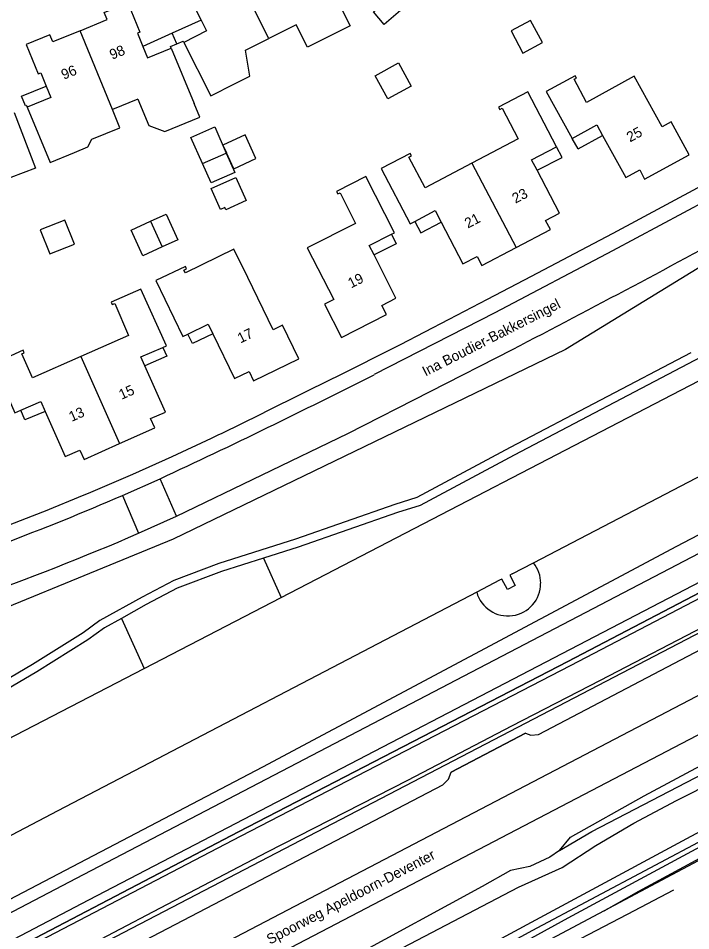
# Model space of a CAD drawing. Extents: x 194485 to 197793, y 468269 to 470822.
# Drawn here: x 196622.1 to 196701.1, y 469582.9 to 469690.1 of the extents above; entities that cross this region are included whole.
import ezdxf

# ---------------------------------------------------------------- set-up
doc = ezdxf.new("R2010")
doc.units = 0
for name, color, linetype in [('BGT begrenzing kruinlijn', 7, 'Continuous'), ('BGT grensvlak begroeid terreindeel', 7, 'Continuous'), ('BGT grensvlak begroeid terreindeel LR', 7, 'Continuous'), ('BGT grensvlak gebouwinstallatie plus 1', 7, 'Continuous'), ('BGT grensvlak ondersteunend waterdeel LR', 7, 'Continuous'), ('BGT grensvlak overig bouwwerk uitbreiding populatie', 7, 'Continuous'), ('BGT grensvlak pand op maaiveld', 7, 'Continuous'), ('BGT grensvlak pand op maaiveld LR', 7, 'Continuous'), ('BGT grensvlak waterdeel', 7, 'Continuous'), ('BGT grensvlak wegdeel', 7, 'Continuous'), ('BGT lijnelement scheiding geluidsscherm', 7, 'Continuous'), ('BGT lijnelement scheiding hek', 7, 'Continuous'), ('BGT lijnelement scheiding muur', 7, 'Continuous'), ('BGT lijnelement spoor trein', 7, 'Continuous'), ('BGT tekst huisnummerreeks', 7, 'Continuous'), ('BGT tekst openbare ruimte label spoorbaan', 7, 'Continuous'), ('BGT tekst openbare ruimte label weg', 7, 'Continuous')]:
    doc.layers.add(name, color=color, linetype=linetype)

msp = doc.modelspace()

# ---------------------------------------------------------------- linework, layer by layer
at = {"layer": 'BGT begrenzing kruinlijn'}
for p, q in [((196705.13, 469619.93), (196690.49, 469612.31)), ((196690.49, 469612.31), (196680.04, 469606.94)), ((196680.04, 469606.94), (196667.84, 469600.57)), ((196667.84, 469600.57), (196651.34, 469592.12)), ((196651.34, 469592.12), (196637.95, 469585.14)), ((196637.95, 469585.14), (196630.18, 469581.04))]:
    msp.add_line(p, q, dxfattribs=at)
msp.add_lwpolyline([(196741.12, 469685.08), (196739.41, 469683.67), (196686.39, 469651.2), (196640.31, 469628.91), (196610.29, 469616.6), (196598.68, 469612.76), (196552.08, 469602.7), (196550.46, 469600.93)], dxfattribs=at)
at = {"layer": 'BGT grensvlak begroeid terreindeel'}
for points in [[(196644.51, 469562.73), (196650.33, 469566.61), (196655.06, 469569.44), (196659.53, 469571.68), (196674.85, 469579.82), (196701.16, 469594), (196743.11, 469616.34), (196784.41, 469638.64), (196866.69, 469681.95), (196872.49, 469684.74), (196886.79, 469692.39), (196935.64, 469717.59), (196950.53, 469725.6)], [(196607.55, 469580.19), (196612.74, 469582.24), (196650.84, 469602.18), (196699.47, 469628.08), (196729.8, 469643.97)], [(196643.12, 469561.81), (196643.59, 469561.11), (196644.46, 469560.27), (196646.31, 469561.32), (196655.4, 469566.52), (196676.77, 469577.72), (196763.01, 469623.59), (196801.77, 469643.84)]]:
    msp.add_lwpolyline(points, dxfattribs=at)
at = {"layer": 'BGT grensvlak begroeid terreindeel LR'}
for points in [[(196979.96, 469766.96), (196891.69, 469721.01), (196784.41, 469664.88), (196686.95, 469614.02), (196648.25, 469594.01), (196597.37, 469567.5), (196587.25, 469562.48), (196560.75, 469548.26), (196554.96, 469545.25), (196546.03, 469540.41), (196545.37, 469539.49), (196545.13, 469538.6)], [(196952.88, 469753.81), (196891.39, 469721.58), (196686.68, 469614.54), (196647.98, 469594.53), (196596.05, 469567.4), (196579.58, 469558.98), (196563.9, 469550.77), (196546.02, 469541.67), (196543.88, 469539.73), (196540.21, 469538.01), (196538.11, 469537.36), (196537.21, 469536.88), (196537.3, 469536.79)], [(196685.71, 469592.33), (196689.49, 469594.56), (196717.77, 469609.25), (196731.43, 469616.51), (196740.37, 469621.12), (196742.49, 469621.97), (196745.03, 469622.85)], [(196588.53, 469540.39), (196601.75, 469546.56), (196618.26, 469555.04), (196620.34, 469555.73), (196622.71, 469557.01), (196624.76, 469558.24), (196631.39, 469561.73), (196657.06, 469575.58), (196680.89, 469588.04), (196686, 469590.33), (196689.97, 469592.92), (196694.43, 469595.56), (196699.43, 469598.2), (196741.55, 469619.42)]]:
    msp.add_lwpolyline(points, dxfattribs=at)
at = {"layer": 'BGT grensvlak gebouwinstallatie plus 1'}
for p, q in [((196643.58, 469689.89), (196640.17, 469688.35)), ((196640.17, 469688.35), (196636.74, 469686.81)), ((196640.74, 469687.11), (196640.17, 469688.35)), ((196640.75, 469687.11), (196641.46, 469687.43)), ((196641.55, 469687.27), (196641.46, 469687.43)), ((196640, 469686.78), (196640.74, 469687.11)), ((196640.07, 469686.62), (196640, 469686.78)), ((196640.74, 469687.11), (196640.75, 469687.11)), ((196622.49, 469680.98), (196625.38, 469682.14)), ((196622.96, 469679.81), (196622.49, 469680.98)), ((196623.06, 469679.85), (196622.96, 469679.81)), ((196623.06, 469679.85), (196623.14, 469679.66)), ((196687.88, 469674.76), (196687.2, 469675.98)), ((196687.88, 469674.76), (196690.76, 469676.36)), ((196686, 469673.77), (196685.36, 469675.02)), ((196683.07, 469672.25), (196686, 469673.77)), ((196644.76, 469670.12), (196647.65, 469671.42)), ((196647.65, 469671.42), (196648.88, 469668.69)), ((196645.87, 469667.65), (196644.76, 469670.12)), ((196648.88, 469668.69), (196646.47, 469667.61)), ((196637.62, 469666.26), (196639.46, 469667.1)), ((196639.46, 469667.1), (196640.84, 469664.08)), ((196646.36, 469667.87), (196645.87, 469667.65)), ((196646.47, 469667.61), (196646.36, 469667.87)), ((196640.84, 469664.08), (196639, 469663.24)), ((196665.95, 469664.73), (196666.49, 469663.62)), ((196666.49, 469663.62), (196663.9, 469662.3)), ((196642.58, 469651.89), (196642.04, 469653.01)), ((196644.97, 469653.04), (196642.58, 469651.89)), ((196639.08, 469651.45), (196639.54, 469650.4)), ((196639.54, 469650.4), (196636.97, 469649.27)), ((196622.89, 469642.92), (196622.4, 469644.05)), ((196625.26, 469643.93), (196622.89, 469642.92))]:
    msp.add_line(p, q, dxfattribs=at)
for points in [[(196643.75, 469673.04), (196642.39, 469676.09), (196645.18, 469677.34), (196646.54, 469674.28)], [(196668.69, 469666.25), (196669.41, 469664.9), (196671.78, 469666.15)]]:
    msp.add_lwpolyline(points, dxfattribs=at)
at = {"layer": 'BGT grensvlak ondersteunend waterdeel LR'}
for p, q in [((196650.93, 469626.68), (196652.98, 469622.07)), ((196634.21, 469619.6), (196636.9, 469613.73))]:
    msp.add_line(p, q, dxfattribs=at)
for centre, radius, start, end in [((196679.67, 469623.73), 3.82, 359.9157, 39.0787), ((196679.65, 469623.72), 3.83, 195.7368, 359.9982)]:
    msp.add_arc(centre, radius, start, end, dxfattribs=at)
at = {"layer": 'BGT grensvlak overig bouwwerk uitbreiding populatie'}
for p, q in [((196664.02, 469683.36), (196666.78, 469684.88)), ((196666.78, 469684.88), (196668.28, 469682.15)), ((196665.52, 469680.63), (196664.02, 469683.36)), ((196668.28, 469682.15), (196665.52, 469680.63)), ((196648.77, 469676.41), (196646.14, 469675.22)), ((196650.03, 469673.62), (196648.77, 469676.41)), ((196646.14, 469675.22), (196646.56, 469674.29)), ((196647.41, 469672.43), (196646.56, 469674.29)), ((196647.41, 469672.43), (196650.03, 469673.62)), ((196627.57, 469666.4), (196624.69, 469665.25)), ((196628.7, 469663.57), (196627.57, 469666.4)), ((196624.69, 469665.25), (196625.82, 469662.42)), ((196625.82, 469662.42), (196628.7, 469663.57))]:
    msp.add_line(p, q, dxfattribs=at)
msp.add_lwpolyline([(196683.69, 469687.26), (196682.29, 469689.86), (196680, 469688.63), (196681.4, 469686.03), (196683.69, 469687.26)], dxfattribs=at)
at = {"layer": 'BGT grensvlak pand op maaiveld'}
for p, q in [((196648.79, 469686.35), (196651.55, 469687.74)), ((196640.07, 469686.62), (196642.77, 469680.12)), ((196636.16, 469680.61), (196633.18, 469679.39)), ((196643.75, 469673.04), (196646.54, 469674.28)), ((196635.35, 469665.22), (196637.62, 469666.26)), ((196637.62, 469666.26), (196639, 469663.24)), ((196636.73, 469662.2), (196635.35, 469665.22)), ((196663.33, 469663.42), (196665.95, 469664.73)), ((196639, 469663.24), (196636.73, 469662.2)), ((196663.9, 469662.3), (196663.33, 469663.42))]:
    msp.add_line(p, q, dxfattribs=at)
for points in [[(196647.05, 469696.7), (196643.98, 469695.15), (196643.57, 469695.94), (196640.88, 469694.6), (196642.57, 469691.29), (196642.8, 469691.43), (196643.58, 469689.89)], [(196657.91, 469695.52), (196661.08, 469689.23), (196656.09, 469686.7), (196654.76, 469689.35), (196651.55, 469687.74)], [(196667.28, 469693.51), (196668.39, 469692.22), (196665.09, 469689.37), (196663.82, 469690.86), (196664.72, 469691.63)], [(196629.36, 469688.65), (196632.55, 469689.97), (196632.21, 469690.8), (196634.99, 469691.94), (196636.37, 469688.48), (196636.1, 469688.37), (196636.74, 469686.81)], [(196643.58, 469689.89), (196644.22, 469688.62), (196641.55, 469687.27)], [(196629.36, 469688.65), (196626.17, 469687.33), (196625.81, 469688.17), (196623.04, 469687.02), (196624.45, 469683.59), (196624.74, 469683.72), (196625.38, 469682.14)], [(196636.74, 469686.81), (196637.29, 469685.48), (196640.07, 469686.62)], [(196641.55, 469687.27), (196644.74, 469681), (196647.51, 469682.4)], [(196647.51, 469682.4), (196649.32, 469683.32), (196648.79, 469686.35)], [(196690.76, 469676.36), (196693.49, 469671.39), (196695.14, 469672.29), (196695.7, 469671.22), (196700.92, 469674.08), (196698.8, 469677.94), (196697.74, 469677.36), (196694.46, 469683.31), (196688.87, 469680.23), (196687.4, 469682.94), (196687.68, 469683.09), (196687.53, 469683.37), (196684.13, 469681.53), (196687.2, 469675.98)], [(196625.38, 469682.14), (196625.93, 469680.81), (196623.14, 469679.66)], [(196685.36, 469675.02), (196681.97, 469681.48), (196678.52, 469679.68), (196678.67, 469679.4), (196678.96, 469679.55), (196680.85, 469675.95), (196675.4, 469673.09)], [(196636.16, 469680.61), (196637.43, 469677.53), (196639.31, 469676.8), (196643.44, 469678.51), (196642.77, 469680.12)], [(196621.63, 469679.05), (196624.12, 469672.51), (196621.21, 469671.4)], [(196623.14, 469679.66), (196625.83, 469673.16), (196628.7, 469674.34)], [(196628.7, 469674.34), (196630.26, 469674.99), (196630.74, 469675.9), (196634.05, 469677.25), (196633.18, 469679.39)], [(196687.2, 469675.98), (196690.09, 469677.59), (196690.76, 469676.36)], [(196683.07, 469672.25), (196682.42, 469673.49), (196685.36, 469675.02)], [(196646.54, 469674.28), (196647.56, 469672), (196644.77, 469670.76), (196643.75, 469673.04)], [(196675.4, 469673.09), (196669.9, 469670.2), (196668, 469673.81), (196668.29, 469673.96), (196668.15, 469674.23), (196664.74, 469672.45), (196668.15, 469665.96), (196668.69, 469666.25)], [(196665.95, 469664.73), (196666.29, 469664.9), (196662.93, 469671.53), (196659.48, 469669.75), (196659.63, 469669.47), (196659.91, 469669.61), (196661.73, 469666.01), (196656.05, 469663.14), (196659.17, 469657.08), (196658.1, 469656.54), (196660.06, 469652.62), (196665.35, 469655.3), (196664.8, 469656.37), (196666.47, 469657.22), (196663.9, 469662.3)], [(196680.6, 469663.18), (196684.64, 469665.3), (196684.05, 469666.35), (196685.71, 469667.2), (196683.07, 469672.25)], [(196668.69, 469666.25), (196671.07, 469667.51), (196671.78, 469666.15)], [(196671.78, 469666.15), (196674.35, 469661.26), (196676.01, 469662.13), (196676.55, 469661.06), (196680.6, 469663.18)], [(196649.07, 469659.65), (196647.44, 469662.99), (196641.73, 469660.19)], [(196641.73, 469660.19), (196641.56, 469660.53), (196641.86, 469660.67), (196641.73, 469660.95), (196638.26, 469659.32), (196641.43, 469652.71), (196642.04, 469653.01)], [(196644.97, 469653.04), (196647.52, 469647.8), (196649.22, 469648.61), (196649.73, 469647.53), (196655.07, 469650.11), (196653.15, 469654.05), (196652.06, 469653.52), (196649.07, 469659.65)], [(196639.08, 469651.45), (196639.5, 469651.63), (196636.52, 469658.3), (196633.02, 469656.76), (196633.15, 469656.47), (196633.45, 469656.61), (196635.07, 469652.86), (196629.44, 469650.37)], [(196642.04, 469653.01), (196644.43, 469654.16), (196644.97, 469653.04)], [(196629.44, 469650.37), (196623.77, 469647.85), (196622.5, 469650.67), (196622.8, 469650.81), (196622.67, 469651.1), (196619.14, 469649.51), (196621.71, 469643.74), (196622.4, 469644.05)], [(196636.97, 469649.27), (196636.51, 469650.33), (196639.08, 469651.45)], [(196633.99, 469640.14), (196638.15, 469641.99), (196637.65, 469643.08), (196639.38, 469643.84), (196636.97, 469649.27)], [(196622.4, 469644.05), (196624.74, 469645.08), (196625.26, 469643.93)], [(196625.26, 469643.93), (196627.62, 469638.62), (196629.34, 469639.38), (196629.83, 469638.29), (196633.99, 469640.14)]]:
    msp.add_lwpolyline(points, dxfattribs=at)
at = {"layer": 'BGT grensvlak pand op maaiveld LR'}
for p, q in [((196651.55, 469687.74), (196647.05, 469696.7)), ((196633.18, 469679.39), (196629.36, 469688.65)), ((196675.4, 469673.09), (196680.6, 469663.18)), ((196629.44, 469650.37), (196633.99, 469640.14))]:
    msp.add_line(p, q, dxfattribs=at)
at = {"layer": 'BGT grensvlak waterdeel'}
for p, q in [((196682.63, 469626.13), (196727.23, 469649.42)), ((196680.12, 469624.82), (196682.63, 469626.13)), ((196678.66, 469624.09), (196675.97, 469622.68)), ((196636.9, 469613.73), (196652.98, 469622.07)), ((196612.67, 469601.16), (196636.9, 469613.73))]:
    msp.add_line(p, q, dxfattribs=at)
for points in [[(196686.72, 469584.42), (196701.77, 469592.53), (196747.27, 469616.67), (196781.64, 469635.07), (196824.93, 469657.94), (196843.92, 469667.84), (196851.73, 469672.14), (196885.33, 469689.56), (196895.77, 469695.23), (196904.26, 469699.61), (196911.8, 469703.28), (196936.56, 469716.09), (196956.04, 469726.37), (196968.68, 469732.94)], [(196958.89, 469728.8), (196906.88, 469701.94), (196888.15, 469692.06), (196875.93, 469685.71), (196857.17, 469675.72), (196848.36, 469671.18), (196826.81, 469659.61), (196807.82, 469649.79), (196787.15, 469638.95), (196754, 469621.1), (196714.6, 469600.11), (196703.24, 469593.92), (196682.45, 469582.88), (196667.63, 469574.77), (196655.39, 469568.2), (196651.39, 469565.91), (196645.75, 469562.58), (196645.72, 469562.33), (196646, 469562.25), (196650.94, 469565.23), (196672.12, 469576.39), (196686.72, 469584.42)], [(196652.98, 469622.07), (196704.18, 469648.63), (196732.16, 469663.26)], [(196680.12, 469624.82), (196679.85, 469624.68), (196680.5, 469623.45), (196679.6, 469622.98), (196678.93, 469624.23), (196678.66, 469624.09)], [(196675.97, 469622.68), (196626.74, 469597), (196605.01, 469585.59)]]:
    msp.add_lwpolyline(points, dxfattribs=at)
at = {"layer": 'BGT grensvlak wegdeel'}
for p, q in [((196634.34, 469634.06), (196638.76, 469636.01)), ((196640.68, 469631.6), (196638.76, 469636.01)), ((196634.34, 469634.06), (196636.24, 469629.62)), ((196636.24, 469629.62), (196640.68, 469631.6)), ((196685.71, 469592.33), (196686.99, 469593.9))]:
    msp.add_line(p, q, dxfattribs=at)
for points in [[(196581.06, 469564.02), (196628.93, 469589.1), (196708.41, 469630.55), (196783.69, 469669.84), (196865.92, 469712.74), (196945.04, 469754.02), (196993.41, 469779.41)], [(196582.42, 469561.39), (196630.38, 469586.53), (196710, 469627.96), (196817.52, 469684.06), (196946.66, 469751.43), (196993.83, 469776.07)], [(196728.68, 469684.3), (196716.33, 469676.33), (196705.82, 469670.23), (196691.93, 469662.8), (196678.08, 469655.52), (196663.92, 469648.24)], [(196620.43, 469630.36), (196624.98, 469632.13), (196625.11, 469632.18), (196629.86, 469634.11), (196630.35, 469634.32), (196633.93, 469635.83), (196635.56, 469636.55), (196640.2, 469638.63), (196644.8, 469640.78), (196645.6, 469641.16), (196646.06, 469641.38), (196650.6, 469643.61), (196651.44, 469644.03), (196659.17, 469647.85), (196659.28, 469647.9), (196667, 469651.8), (196672.72, 469654.75), (196677.22, 469657.1), (196682.39, 469659.81), (196691.17, 469664.42), (196691.99, 469664.85), (196705.06, 469671.86)], [(196736.9, 469670.76), (196731.26, 469666.64), (196731.19, 469666.59), (196725.8, 469663.43), (196719.75, 469659.92), (196712.58, 469655.87), (196708.35, 469653.27), (196701.57, 469649.9), (196680.37, 469638.79), (196669.33, 469632.86), (196666.67, 469632.03), (196654.98, 469627.96), (196650.93, 469626.68)], [(196640.68, 469631.6), (196660.83, 469641.33), (196680.18, 469651.2)], [(196701.12, 469650.79), (196679.9, 469639.67), (196668.94, 469633.79), (196666.35, 469632.98), (196654.66, 469628.91), (196645.65, 469626.05), (196640.37, 469624.07), (196636.64, 469622.09), (196631.69, 469619.35), (196629.71, 469617.92), (196623.77, 469614.18), (196615.31, 469609.23)], [(196547.95, 469535.51), (196552.22, 469537.46), (196554.48, 469538.77), (196566.46, 469544.64), (196587.38, 469555.71), (196609.65, 469567.3), (196610.74, 469568.16), (196611.15, 469569.3), (196619.16, 469573.51), (196619.83, 469573.19), (196620.88, 469573.37), (196671.97, 469600.03), (196672.64, 469600.72), (196672.95, 469601.53), (196681.69, 469606.11), (196682.32, 469605.9), (196683.21, 469605.97), (196734.24, 469632.72)], [(196650.93, 469626.68), (196645.98, 469625.11), (196640.78, 469623.16), (196637.11, 469621.22), (196634.21, 469619.6)], [(196686.99, 469593.9), (196695.63, 469598.75), (196710.05, 469606.48), (196739.69, 469621.92), (196741.68, 469622.54), (196745.03, 469622.85)], [(196634.21, 469619.6), (196632.23, 469618.5), (196630.27, 469617.09), (196624.29, 469613.32), (196615.86, 469608.39), (196610.87, 469604.7), (196607.95, 469602.23), (196605.26, 469600.89), (196601.96, 469600.53), (196598.93, 469600.44)], [(196685.71, 469592.33), (196684.56, 469591.56), (196682.21, 469590.47), (196679.93, 469590), (196676.61, 469588.1), (196661.21, 469579.71)]]:
    msp.add_lwpolyline(points, dxfattribs=at)
for centre, radius, start, end in [((195744.26, 471448.08), 2026.01, 297.5131, 298.4189), ((196294.07, 470377.38), 817.58, 294.93538, 296.89575), ((196514.82, 469909.51), 300.27, 287.6576, 293.4572), ((196514.71, 469910.66), 306.2, 285.5043, 293.385), ((196831.28, 469492.64), 147.69, 123.3818, 155.2194)]:
    msp.add_arc(centre, radius, start, end, dxfattribs=at)
at = {"layer": 'BGT lijnelement scheiding geluidsscherm'}
msp.add_lwpolyline([(196548.44, 469537.91), (196548.54, 469537.97), (196797.92, 469667.8), (196999.41, 469773.14)], dxfattribs=at)
at = {"layer": 'BGT lijnelement scheiding hek'}
for points in [[(196537.21, 469536.88), (196538.11, 469537.36), (196540.21, 469538.01), (196543.88, 469539.73), (196546.02, 469541.67), (196563.9, 469550.77), (196579.58, 469558.98), (196596.05, 469567.4), (196647.98, 469594.53), (196686.68, 469614.54), (196891.39, 469721.58), (196952.88, 469753.81)], [(196690.93, 469585.24), (196695.03, 469587.56), (196706.01, 469593.51)], [(196569.86, 469525.46), (196580.85, 469531.12), (196593.44, 469537.63), (196607.19, 469544.73), (196617.47, 469550.04), (196627.17, 469555.04), (196628.38, 469552.48), (196643.39, 469560.17), (196647.37, 469562.26), (196648.02, 469561.04), (196656.36, 469565.37), (196666.05, 469570.43), (196677.18, 469576.21), (196683.6, 469579.59), (196693.68, 469584.87), (196699.12, 469587.72)]]:
    msp.add_lwpolyline(points, dxfattribs=at)
at = {"layer": 'BGT lijnelement scheiding muur'}
msp.add_line((196681.69, 469606.11), (196672.95, 469601.53), dxfattribs=at)
at = {"layer": 'BGT lijnelement spoor trein'}
for points in [[(196547.86, 469530.06), (196555.99, 469534.29), (196803.92, 469663.8), (197009.76, 469771.19)], [(196553.58, 469528.46), (196557.87, 469530.69), (197009.13, 469766.33)]]:
    msp.add_lwpolyline(points, dxfattribs=at)

# ---------------------------------------------------------------- texts
at = {"layer": 'BGT tekst huisnummerreeks'}
for s, rotation, p in [('98', 22.4, (196633.12, 469685.23)), ('96', 22.4, (196627.44, 469682.88)), ('25', 28.5, (196693.98, 469675.52)), ('23', 27.6, (196680.51, 469668.32)), ('21', 27.6, (196674.93, 469665.4)), ('19', 26.9, (196661.21, 469658.36)), ('17', 25.8, (196648.21, 469651.9)), ('15', 23.9, (196634.24, 469645.28)), ('13', 23.9, (196628.37, 469642.68))]:
    msp.add_text(s, height=1.2, rotation=rotation, dxfattribs=at).set_placement(p)
at = {"layer": 'BGT tekst openbare ruimte label spoorbaan'}
msp.add_text('Spoorweg Apeldoorn-Deventer', height=1.2, rotation=27.5, dxfattribs=at).set_placement((196651.67, 469581.26))
at = {"layer": 'BGT tekst openbare ruimte label weg'}
msp.add_text('Ina Boudier-Bakkersingel', height=1.2, rotation=27, dxfattribs=at).set_placement((196669.95, 469648.01))

doc.saveas('drawing.dxf')
